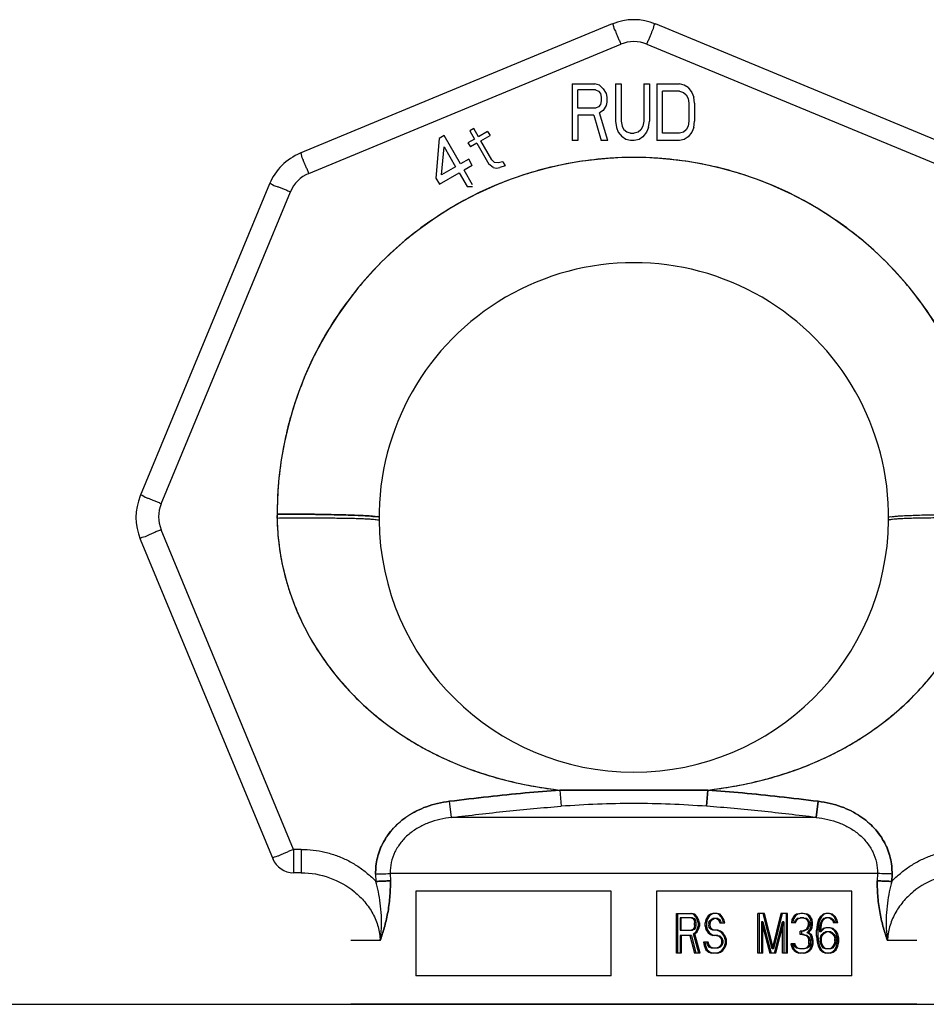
# Model space of a CAD drawing. Header units: millimetres. Extents: x 0 to 297, y 0 to 210.
# Tile 311 of 455: x 166.05 to 167.17, y 161.41 to 162.63. Entities that reach past the tile are written whole.
import ezdxf

# ---------------------------------------------------------------- set-up
doc = ezdxf.new("R2010")
doc.units = ezdxf.units.MM
doc.header["$LTSCALE"] = 16.335
doc.layers.get('0').update_dxf_attribs({"linetype": 'CONTINUOUS'})
doc.layers.add('001-M31079-X02', color=7, linetype='CONTINUOUS')

msp = doc.modelspace()

# ---------------------------------------------------------------- linework, layer by layer
at = {"color": 7, "linetype": 'Continuous'}
msp.add_line((165.0198, 161.4105), (167.9108, 161.4105), dxfattribs=at)
at = {"layer": '001-M31079-X02', "color": 9, "linetype": 'Continuous'}
for p, q in [((166.7843, 162.6227), (166.3986, 162.4629)), ((167.2236, 162.4629), (166.8379, 162.6227)), ((166.4093, 162.4379), (166.795, 162.5977)), ((166.8272, 162.5977), (167.2129, 162.4379)), ((166.3607, 162.425), (166.2009, 162.0393)), ((166.2268, 162.0295), (166.3866, 162.4152)), ((166.3701, 162.0118), (166.3701, 162.015)), ((166.3905, 161.6021), (166.2268, 161.9973)), ((166.2009, 161.9857), (166.365, 161.5896)), ((166.7197, 161.6754), (166.7211, 161.6553)), ((166.7197, 161.6754), (166.7211, 161.6553)), ((166.9011, 161.6553), (166.9025, 161.6754)), ((166.9025, 161.6754), (166.9011, 161.6553)), ((166.5857, 161.6415), (166.5832, 161.6615)), ((166.5857, 161.6415), (166.5832, 161.6615)), ((167.039, 161.6615), (167.0365, 161.6415)), ((167.0365, 161.6415), (167.039, 161.6615)), ((167.0365, 161.6415), (166.5857, 161.6415)), ((166.4, 161.6021), (166.3905, 161.6021)), ((166.3905, 161.6021), (166.3905, 161.5732)), ((166.4, 161.6021), (166.4, 161.5732)), ((166.3905, 161.5732), (166.3875, 161.5726)), ((166.4, 161.5732), (166.3905, 161.5732)), ((166.4919, 161.5716), (166.4921, 161.5625)), ((167.1123, 161.5723), (166.5099, 161.5723)), ((167.1302, 161.5625), (167.1303, 161.5716)), ((166.4974, 161.4892), (166.4611, 161.4892)), ((167.1611, 161.4892), (167.1248, 161.4892))]:
    msp.add_line(p, q, dxfattribs=at)
at = {"layer": '001-M31079-X02', "color": 7, "linetype": 'Continuous'}
for p, q in [((166.7347, 162.5485), (166.7627, 162.5485)), ((166.7347, 162.5485), (166.7347, 162.4785)), ((166.7685, 162.547), (166.7627, 162.5485)), ((166.7685, 162.547), (166.7732, 162.5426)), ((166.7732, 162.5426), (166.7767, 162.5366)), ((166.7883, 162.5485), (166.7953, 162.5485)), ((166.7883, 162.5485), (166.7883, 162.5024)), ((166.7953, 162.5485), (166.7953, 162.5024)), ((166.8233, 162.5485), (166.8303, 162.5485)), ((166.8233, 162.5485), (166.8233, 162.5024)), ((166.8303, 162.5485), (166.8303, 162.5024)), ((166.8397, 162.5485), (166.8677, 162.5485)), ((166.8397, 162.5485), (166.8397, 162.4785)), ((166.8735, 162.547), (166.8677, 162.5485)), ((166.8782, 162.5441), (166.8735, 162.547)), ((166.8782, 162.5441), (166.8828, 162.5381)), ((166.7767, 162.5366), (166.7778, 162.5322)), ((166.7778, 162.5322), (166.7778, 162.5262)), ((166.8828, 162.5381), (166.8852, 162.5322)), ((166.8863, 162.5247), (166.8852, 162.5322)), ((166.7732, 162.5158), (166.7685, 162.5128)), ((166.7767, 162.5217), (166.7732, 162.5158)), ((166.7778, 162.5262), (166.7767, 162.5217)), ((166.8863, 162.5247), (166.8863, 162.5024)), ((166.7615, 162.5098), (166.7417, 162.5098)), ((166.7417, 162.5098), (166.7417, 162.4785)), ((166.7615, 162.5098), (166.7708, 162.4785)), ((166.779, 162.4785), (166.7685, 162.5128)), ((166.6132, 162.4936), (166.6082, 162.4907)), ((166.6192, 162.4833), (166.6132, 162.4936)), ((166.7883, 162.5024), (166.7895, 162.4949)), ((166.7895, 162.4949), (166.7918, 162.489)), ((166.7953, 162.5024), (166.7965, 162.4964)), ((166.7965, 162.4964), (166.7988, 162.4919)), ((166.8023, 162.489), (166.7988, 162.4919)), ((166.8198, 162.4919), (166.8163, 162.489)), ((166.8222, 162.4964), (166.8198, 162.4919)), ((166.8233, 162.5024), (166.8222, 162.4964)), ((166.8292, 162.4949), (166.8268, 162.489)), ((166.8292, 162.4949), (166.8303, 162.5024)), ((166.8852, 162.4949), (166.8828, 162.489)), ((166.8852, 162.4949), (166.8863, 162.5024)), ((166.5706, 162.4811), (166.5665, 162.4322)), ((166.5767, 162.4846), (166.5706, 162.4811)), ((166.5968, 162.4497), (166.5767, 162.4846)), ((166.6141, 162.4804), (166.606, 162.4757)), ((166.6082, 162.4907), (166.6141, 162.4804)), ((166.6303, 162.4897), (166.6192, 162.4833)), ((166.6221, 162.4781), (166.6333, 162.4846)), ((166.6303, 162.4897), (166.6333, 162.4846)), ((166.7918, 162.489), (166.7965, 162.483)), ((166.8012, 162.48), (166.7965, 162.483)), ((166.807, 162.4785), (166.8012, 162.48)), ((166.807, 162.4875), (166.8023, 162.489)), ((166.807, 162.4875), (166.8117, 162.4875)), ((166.8163, 162.489), (166.8117, 162.4875)), ((166.8175, 162.48), (166.8117, 162.4785)), ((166.8222, 162.483), (166.8175, 162.48)), ((166.8268, 162.489), (166.8222, 162.483)), ((166.8735, 162.48), (166.8677, 162.4785)), ((166.8782, 162.483), (166.8735, 162.48)), ((166.8828, 162.489), (166.8782, 162.483)), ((166.5735, 162.4363), (166.5766, 162.4707)), ((166.5766, 162.4707), (166.5907, 162.4462)), ((166.606, 162.4757), (166.609, 162.4706)), ((166.6171, 162.4752), (166.609, 162.4706)), ((166.6171, 162.4752), (166.632, 162.4494)), ((166.6355, 162.4549), (166.6221, 162.4781)), ((166.7417, 162.4785), (166.7347, 162.4785)), ((166.779, 162.4785), (166.7708, 162.4785)), ((166.8117, 162.4785), (166.807, 162.4785)), ((166.8677, 162.4785), (166.8397, 162.4785)), ((166.6069, 162.4556), (166.5968, 162.4497)), ((166.6114, 162.4478), (166.6069, 162.4556)), ((166.6355, 162.4549), (166.6388, 162.4516)), ((166.5907, 162.4462), (166.5735, 162.4363)), ((166.6114, 162.4478), (166.6012, 162.442)), ((166.637, 162.4454), (166.632, 162.4494)), ((166.637, 162.4454), (166.6415, 162.4446)), ((166.6433, 162.4508), (166.6388, 162.4516)), ((166.6415, 162.4446), (166.6453, 162.4451)), ((166.6491, 162.4524), (166.6433, 162.4508)), ((166.6521, 162.4473), (166.6453, 162.4451)), ((166.6491, 162.4524), (166.6521, 162.4473)), ((166.5665, 162.4322), (166.5709, 162.4245)), ((166.5709, 162.4245), (166.5952, 162.4385)), ((166.5952, 162.4385), (166.6049, 162.4216)), ((166.6117, 162.4239), (166.6012, 162.442)), ((166.6049, 162.4216), (166.6117, 162.4216)), ((166.3701, 162.0166), (166.3701, 162.0118)), ((166.3701, 162.0166), (166.3701, 162.0134)), ((166.4919, 161.5716), (166.4921, 161.5625)), ((167.1303, 161.5716), (167.1302, 161.5625))]:
    msp.add_line(p, q, dxfattribs=at)
at = {"layer": '001-M31079-X02', "color": 6, "linetype": 'Continuous'}
for p, q in [((166.7638, 162.5411), (166.7417, 162.5411)), ((166.7417, 162.5188), (166.7417, 162.5411)), ((166.7638, 162.5411), (166.7673, 162.5396)), ((166.7673, 162.5396), (166.7697, 162.5366)), ((166.7697, 162.5366), (166.7708, 162.5322)), ((166.7708, 162.5277), (166.7697, 162.5232)), ((166.7708, 162.5322), (166.7708, 162.5277)), ((166.8677, 162.5396), (166.8467, 162.5396)), ((166.8467, 162.4875), (166.8467, 162.5396)), ((166.8677, 162.5396), (166.8723, 162.5381)), ((166.8723, 162.5381), (166.8758, 162.5351)), ((166.8758, 162.5351), (166.8782, 162.5307)), ((166.8782, 162.5307), (166.8793, 162.5247)), ((166.7638, 162.5188), (166.7417, 162.5188)), ((166.7673, 162.5202), (166.7638, 162.5188)), ((166.7697, 162.5232), (166.7673, 162.5202)), ((166.8793, 162.5247), (166.8793, 162.5024)), ((166.8758, 162.4919), (166.8723, 162.489)), ((166.8782, 162.4964), (166.8758, 162.4919)), ((166.8793, 162.5024), (166.8782, 162.4964)), ((166.8677, 162.4875), (166.8467, 162.4875)), ((166.8723, 162.489), (166.8677, 162.4875)), ((166.5099, 161.5723), (166.5101, 161.5632)), ((167.1123, 161.5723), (167.1121, 161.5632)), ((166.7831, 161.5505), (166.5414, 161.5505)), ((166.5414, 161.5505), (166.5414, 161.4455)), ((166.7831, 161.4455), (166.7831, 161.5505)), ((167.0808, 161.5505), (166.8391, 161.5505)), ((166.8391, 161.5505), (166.8391, 161.4455)), ((167.0808, 161.4455), (167.0808, 161.5505)), ((166.8639, 161.5228), (166.8829, 161.5228)), ((166.8639, 161.4738), (166.8639, 161.5228)), ((166.8655, 161.4738), (166.8655, 161.5228)), ((166.8836, 161.5176), (166.8682, 161.5176)), ((166.8682, 161.5176), (166.8682, 161.502)), ((166.8698, 161.502), (166.8698, 161.5176)), ((166.8849, 161.5218), (166.8813, 161.5228)), ((166.882, 161.5176), (166.8842, 161.5166)), ((166.8865, 161.5218), (166.8829, 161.5228)), ((166.8836, 161.5176), (166.8858, 161.5166)), ((166.8865, 161.5218), (166.8849, 161.5218)), ((166.8878, 161.5187), (166.8849, 161.5218)), ((166.8894, 161.5187), (166.8865, 161.5218)), ((166.8894, 161.5187), (166.8878, 161.5187)), ((166.89, 161.5145), (166.8878, 161.5187)), ((166.8916, 161.5145), (166.8894, 161.5187)), ((166.903, 161.5197), (166.9001, 161.5155)), ((166.9046, 161.5197), (166.9017, 161.5155)), ((166.9059, 161.5218), (166.903, 161.5197)), ((166.9046, 161.5197), (166.903, 161.5197)), ((166.9075, 161.5218), (166.9046, 161.5197)), ((166.9088, 161.5228), (166.9059, 161.5218)), ((166.9075, 161.5218), (166.9059, 161.5218)), ((166.9104, 161.5228), (166.9075, 161.5218)), ((166.914, 161.5228), (166.9088, 161.5228)), ((166.916, 161.5218), (166.9124, 161.5228)), ((166.9177, 161.5218), (166.914, 161.5228)), ((166.9177, 161.5218), (166.916, 161.5218)), ((166.9189, 161.5187), (166.916, 161.5218)), ((166.9205, 161.5187), (166.9177, 161.5218)), ((166.9205, 161.5187), (166.9189, 161.5187)), ((166.9211, 161.5145), (166.9189, 161.5187)), ((166.9227, 161.5145), (166.9205, 161.5187)), ((166.9727, 161.5228), (166.9646, 161.5228)), ((166.9646, 161.4738), (166.9646, 161.5228)), ((166.9662, 161.5228), (166.9662, 161.4738)), ((166.982, 161.479), (166.9711, 161.5228)), ((166.9836, 161.479), (166.9727, 161.5228)), ((166.9928, 161.5228), (166.982, 161.479)), ((166.9944, 161.5228), (166.9836, 161.479)), ((167.001, 161.5228), (166.9928, 161.5228)), ((166.9993, 161.5228), (166.9993, 161.4738)), ((167.001, 161.4738), (167.001, 161.5228)), ((167.0095, 161.5197), (167.0066, 161.5155)), ((167.0111, 161.5197), (167.0082, 161.5155)), ((167.0124, 161.5218), (167.0095, 161.5197)), ((167.0111, 161.5197), (167.0095, 161.5197)), ((167.014, 161.5218), (167.0111, 161.5197)), ((167.0174, 161.5228), (167.0124, 161.5218)), ((167.014, 161.5218), (167.0124, 161.5218)), ((167.0131, 161.5166), (167.0167, 161.5176)), ((167.0191, 161.5228), (167.014, 161.5218)), ((167.0147, 161.5166), (167.0183, 161.5176)), ((167.0212, 161.5176), (167.0167, 161.5176)), ((167.0205, 161.5228), (167.0174, 161.5228)), ((167.024, 161.5218), (167.0189, 161.5228)), ((167.0196, 161.5176), (167.0232, 161.5166)), ((167.0256, 161.5218), (167.0205, 161.5228)), ((167.0212, 161.5176), (167.0249, 161.5166)), ((167.0256, 161.5218), (167.024, 161.5218)), ((167.0269, 161.5197), (167.024, 161.5218)), ((167.0285, 161.5197), (167.0256, 161.5218)), ((167.0285, 161.5197), (167.0269, 161.5197)), ((167.0298, 161.5155), (167.0269, 161.5197)), ((167.0314, 161.5155), (167.0285, 161.5197)), ((167.0414, 161.5187), (167.0392, 161.5145)), ((167.043, 161.5187), (167.0408, 161.5145)), ((167.045, 161.5218), (167.0414, 161.5187)), ((167.043, 161.5187), (167.0414, 161.5187)), ((167.0466, 161.5218), (167.043, 161.5187)), ((167.0486, 161.5228), (167.045, 161.5218)), ((167.0466, 161.5218), (167.045, 161.5218)), ((167.0457, 161.5166), (167.0479, 161.5176)), ((167.0502, 161.5228), (167.0466, 161.5218)), ((167.0473, 161.5166), (167.0495, 161.5176)), ((167.0538, 161.5176), (167.0479, 161.5176)), ((167.0531, 161.5228), (167.0486, 161.5228)), ((167.0551, 161.5218), (167.0515, 161.5228)), ((167.0522, 161.5176), (167.0544, 161.5166)), ((167.0567, 161.5218), (167.0531, 161.5228)), ((167.0538, 161.5176), (167.056, 161.5166)), ((167.0567, 161.5218), (167.0551, 161.5218)), ((167.0587, 161.5187), (167.0551, 161.5218)), ((167.0604, 161.5187), (167.0567, 161.5218)), ((167.0604, 161.5187), (167.0587, 161.5187)), ((167.0609, 161.5145), (167.0587, 161.5187)), ((167.0625, 161.5145), (167.0604, 161.5187)), ((166.8858, 161.5166), (166.8842, 161.5166)), ((166.8842, 161.5166), (166.8856, 161.5145)), ((166.8856, 161.5051), (166.8842, 161.503)), ((166.8872, 161.5145), (166.8856, 161.5145)), ((166.8856, 161.5145), (166.8863, 161.5114)), ((166.8863, 161.5082), (166.8856, 161.5051)), ((166.8872, 161.5051), (166.8856, 161.5051)), ((166.8858, 161.5166), (166.8872, 161.5145)), ((166.8872, 161.5051), (166.8858, 161.503)), ((166.8879, 161.5114), (166.8863, 161.5114)), ((166.8863, 161.5082), (166.8863, 161.5114)), ((166.8879, 161.5082), (166.8863, 161.5082)), ((166.8872, 161.5145), (166.8879, 161.5114)), ((166.8879, 161.5082), (166.8872, 161.5051)), ((166.8879, 161.5114), (166.8879, 161.5082)), ((166.8916, 161.5145), (166.89, 161.5145)), ((166.8907, 161.5114), (166.89, 161.5145)), ((166.89, 161.5041), (166.8907, 161.5072)), ((166.8923, 161.5114), (166.8907, 161.5114)), ((166.8907, 161.5114), (166.8907, 161.5072)), ((166.8923, 161.5072), (166.8907, 161.5072)), ((166.8923, 161.5114), (166.8916, 161.5145)), ((166.8916, 161.5041), (166.8923, 161.5072)), ((166.8923, 161.5114), (166.8923, 161.5072)), ((166.9001, 161.5155), (166.8994, 161.5114)), ((166.901, 161.5114), (166.8994, 161.5114)), ((166.8994, 161.5072), (166.8994, 161.5114)), ((166.901, 161.5072), (166.8994, 161.5072)), ((166.8994, 161.5072), (166.9001, 161.503)), ((166.9017, 161.5155), (166.9001, 161.5155)), ((166.9017, 161.5155), (166.901, 161.5114)), ((166.901, 161.5114), (166.901, 161.5072)), ((166.901, 161.5072), (166.9017, 161.503)), ((166.9037, 161.5103), (166.9044, 161.5134)), ((166.9053, 161.5103), (166.9037, 161.5103)), ((166.9037, 161.5103), (166.9037, 161.5082)), ((166.9053, 161.5082), (166.9037, 161.5082)), ((166.9044, 161.5051), (166.9037, 161.5082)), ((166.9044, 161.5134), (166.9066, 161.5155)), ((166.9061, 161.5134), (166.9044, 161.5134)), ((166.9061, 161.5051), (166.9044, 161.5051)), ((166.9066, 161.503), (166.9044, 161.5051)), ((166.9053, 161.5103), (166.9061, 161.5134)), ((166.9053, 161.5082), (166.9053, 161.5103)), ((166.9061, 161.5051), (166.9053, 161.5082)), ((166.9061, 161.5134), (166.9082, 161.5155)), ((166.9082, 161.503), (166.9061, 161.5051)), ((166.9066, 161.5155), (166.9088, 161.5166)), ((166.9082, 161.5155), (166.9066, 161.5155)), ((166.9082, 161.5155), (166.9104, 161.5166)), ((166.9148, 161.5166), (166.9088, 161.5166)), ((166.9131, 161.5166), (166.9153, 161.5155)), ((166.9148, 161.5166), (166.9169, 161.5155)), ((166.9169, 161.5155), (166.9153, 161.5155)), ((166.9153, 161.5155), (166.9168, 161.5134)), ((166.9184, 161.5134), (166.9168, 161.5134)), ((166.9168, 161.5134), (166.9175, 161.5114)), ((166.9169, 161.5155), (166.9184, 161.5134)), ((166.9175, 161.5114), (166.9234, 161.5114)), ((166.9184, 161.5134), (166.9191, 161.5114)), ((166.9227, 161.5145), (166.9211, 161.5145)), ((166.9218, 161.5114), (166.9211, 161.5145)), ((166.9234, 161.5114), (166.9227, 161.5145)), ((166.9705, 161.5124), (166.9689, 161.5124)), ((166.9689, 161.5124), (166.9689, 161.4738)), ((166.9689, 161.5124), (166.9791, 161.4738)), ((166.9705, 161.4738), (166.9705, 161.5124)), ((166.9705, 161.5124), (166.9807, 161.4738)), ((166.9849, 161.4738), (166.995, 161.5124)), ((166.9865, 161.4738), (166.9966, 161.5124)), ((166.9966, 161.5124), (166.995, 161.5124)), ((166.995, 161.4738), (166.995, 161.5124)), ((166.9966, 161.5124), (166.9966, 161.4738)), ((167.0066, 161.5155), (167.0059, 161.5114)), ((167.0111, 161.5114), (167.0059, 161.5114)), ((167.0082, 161.5155), (167.0066, 161.5155)), ((167.0082, 161.5155), (167.0075, 161.5114)), ((167.0095, 161.5114), (167.0109, 161.5145)), ((167.0109, 161.5145), (167.0131, 161.5166)), ((167.0125, 161.5145), (167.0109, 161.5145)), ((167.0111, 161.5114), (167.0125, 161.5145)), ((167.0125, 161.5145), (167.0147, 161.5166)), ((167.0147, 161.5166), (167.0131, 161.5166)), ((167.0249, 161.5166), (167.0232, 161.5166)), ((167.0232, 161.5166), (167.0254, 161.5145)), ((167.0254, 161.5051), (167.024, 161.503)), ((167.0249, 161.5166), (167.027, 161.5145)), ((167.027, 161.5145), (167.0254, 161.5145)), ((167.0254, 161.5145), (167.0269, 161.5114)), ((167.0269, 161.5093), (167.0254, 161.5051)), ((167.027, 161.5051), (167.0254, 161.5051)), ((167.027, 161.5051), (167.0256, 161.503)), ((167.0285, 161.5114), (167.0269, 161.5114)), ((167.0269, 161.5093), (167.0269, 161.5114)), ((167.0285, 161.5093), (167.0269, 161.5093)), ((167.027, 161.5145), (167.0285, 161.5114)), ((167.0285, 161.5093), (167.027, 161.5051)), ((167.0283, 161.502), (167.0298, 161.5051)), ((167.0285, 161.5114), (167.0285, 161.5093)), ((167.0314, 161.5155), (167.0298, 161.5155)), ((167.0305, 161.5114), (167.0298, 161.5155)), ((167.0298, 161.5051), (167.0305, 161.5093)), ((167.0314, 161.5051), (167.0298, 161.5051)), ((167.0299, 161.502), (167.0314, 161.5051)), ((167.0321, 161.5114), (167.0305, 161.5114)), ((167.0305, 161.5114), (167.0305, 161.5093)), ((167.0321, 161.5093), (167.0305, 161.5093)), ((167.0321, 161.5114), (167.0314, 161.5155)), ((167.0314, 161.5051), (167.0321, 161.5093)), ((167.0321, 161.5093), (167.0321, 161.5114)), ((167.0377, 161.5093), (167.037, 161.502)), ((167.0392, 161.5145), (167.0377, 161.5093)), ((167.0393, 161.5093), (167.0377, 161.5093)), ((167.0393, 161.5093), (167.0386, 161.502)), ((167.0408, 161.5145), (167.0392, 161.5145)), ((167.0408, 161.5145), (167.0393, 161.5093)), ((167.0406, 161.502), (167.0414, 161.5082)), ((167.0414, 161.5082), (167.0421, 161.5114)), ((167.043, 161.5082), (167.0414, 161.5082)), ((167.0421, 161.5114), (167.0435, 161.5145)), ((167.0437, 161.5114), (167.0421, 161.5114)), ((167.0422, 161.502), (167.043, 161.5082)), ((167.043, 161.5082), (167.0437, 161.5114)), ((167.0435, 161.5145), (167.0457, 161.5166)), ((167.0451, 161.5145), (167.0435, 161.5145)), ((167.0437, 161.5114), (167.0451, 161.5145)), ((167.0486, 161.5051), (167.045, 161.5041)), ((167.0451, 161.5145), (167.0473, 161.5166)), ((167.0473, 161.5166), (167.0457, 161.5166)), ((167.0502, 161.5051), (167.0466, 161.5041)), ((167.0538, 161.5051), (167.0486, 161.5051)), ((167.0558, 161.5041), (167.0522, 161.5051)), ((167.0575, 161.5041), (167.0538, 161.5051)), ((167.056, 161.5166), (167.0544, 161.5166)), ((167.0544, 161.5166), (167.0566, 161.5145)), ((167.056, 161.5166), (167.0582, 161.5145)), ((167.0582, 161.5145), (167.0566, 161.5145)), ((167.0566, 161.5145), (167.058, 161.5114)), ((167.0633, 161.5114), (167.058, 161.5114)), ((167.0582, 161.5145), (167.0596, 161.5114)), ((167.0625, 161.5145), (167.0609, 161.5145)), ((167.0616, 161.5114), (167.0609, 161.5145)), ((167.0633, 161.5114), (167.0625, 161.5145)), ((166.8682, 161.502), (166.8836, 161.502)), ((166.8822, 161.4957), (166.8682, 161.4957)), ((166.8682, 161.4957), (166.8682, 161.4738)), ((166.8698, 161.4957), (166.8698, 161.4738)), ((166.8805, 161.4957), (166.8863, 161.4738)), ((166.8842, 161.503), (166.882, 161.502)), ((166.8822, 161.4957), (166.8879, 161.4738)), ((166.8858, 161.503), (166.8836, 161.502)), ((166.8858, 161.503), (166.8842, 161.503)), ((166.8849, 161.4978), (166.8878, 161.4999)), ((166.8865, 161.4978), (166.8849, 161.4978)), ((166.8914, 161.4738), (166.8849, 161.4978)), ((166.8865, 161.4978), (166.8894, 161.4999)), ((166.893, 161.4738), (166.8865, 161.4978)), ((166.8878, 161.4999), (166.89, 161.5041)), ((166.8894, 161.4999), (166.8878, 161.4999)), ((166.8894, 161.4999), (166.8916, 161.5041)), ((166.8916, 161.5041), (166.89, 161.5041)), ((166.9017, 161.503), (166.9001, 161.503)), ((166.9001, 161.503), (166.903, 161.4988)), ((166.9017, 161.503), (166.9046, 161.4988)), ((166.9046, 161.4988), (166.903, 161.4988)), ((166.903, 161.4988), (166.9059, 161.4968)), ((166.9046, 161.4988), (166.9075, 161.4968)), ((166.9075, 161.4968), (166.9059, 161.4968)), ((166.9059, 161.4968), (166.9088, 161.4957)), ((166.9082, 161.503), (166.9066, 161.503)), ((166.9088, 161.502), (166.9066, 161.503)), ((166.9075, 161.4968), (166.9104, 161.4957)), ((166.9104, 161.502), (166.9082, 161.503)), ((166.9148, 161.502), (166.9088, 161.502)), ((166.9148, 161.4957), (166.9088, 161.4957)), ((166.9168, 161.5009), (166.9131, 161.502)), ((166.9131, 161.4957), (166.916, 161.4947)), ((166.9184, 161.5009), (166.9148, 161.502)), ((166.9148, 161.4957), (166.9177, 161.4947)), ((166.9177, 161.4947), (166.916, 161.4947)), ((166.916, 161.4947), (166.9182, 161.4926)), ((166.9184, 161.5009), (166.9168, 161.5009)), ((166.9197, 161.4988), (166.9168, 161.5009)), ((166.9177, 161.4947), (166.9198, 161.4926)), ((166.9213, 161.4988), (166.9184, 161.5009)), ((166.9213, 161.4988), (166.9197, 161.4988)), ((166.9226, 161.4947), (166.9197, 161.4988)), ((166.9242, 161.4947), (166.9213, 161.4988)), ((166.9242, 161.4947), (166.9226, 161.4947)), ((166.924, 161.4905), (166.9226, 161.4947)), ((166.9256, 161.4905), (166.9242, 161.4947)), ((167.0212, 161.5009), (167.0167, 161.5009)), ((167.0167, 161.4968), (167.0167, 161.5009)), ((167.0212, 161.4968), (167.0167, 161.4968)), ((167.0183, 161.5009), (167.0183, 161.4968)), ((167.024, 161.503), (167.0196, 161.5009)), ((167.0196, 161.4968), (167.024, 161.4957)), ((167.0256, 161.503), (167.0212, 161.5009)), ((167.0212, 161.4968), (167.0256, 161.4957)), ((167.0256, 161.503), (167.024, 161.503)), ((167.0256, 161.4957), (167.024, 161.4957)), ((167.024, 161.4957), (167.0261, 161.4936)), ((167.0254, 161.4988), (167.0283, 161.502)), ((167.027, 161.4988), (167.0254, 161.4988)), ((167.029, 161.4968), (167.0254, 161.4988)), ((167.0256, 161.4957), (167.0278, 161.4936)), ((167.0278, 161.4936), (167.0261, 161.4936)), ((167.0261, 161.4936), (167.0276, 161.4895)), ((167.027, 161.4988), (167.0299, 161.502)), ((167.0307, 161.4968), (167.027, 161.4988)), ((167.0278, 161.4936), (167.0292, 161.4895)), ((167.0299, 161.502), (167.0283, 161.502)), ((167.0307, 161.4968), (167.029, 161.4968)), ((167.0305, 161.4936), (167.029, 161.4968)), ((167.0321, 161.4936), (167.0305, 161.4936)), ((167.0312, 161.4895), (167.0305, 161.4936)), ((167.0321, 161.4936), (167.0307, 161.4968)), ((167.0328, 161.4895), (167.0321, 161.4936)), ((167.0386, 161.502), (167.037, 161.502)), ((167.037, 161.4947), (167.037, 161.502)), ((167.0386, 161.4947), (167.037, 161.4947)), ((167.037, 161.4947), (167.0377, 161.4874)), ((167.0386, 161.502), (167.0386, 161.4947)), ((167.0386, 161.4947), (167.0393, 161.4874)), ((167.045, 161.5041), (167.0406, 161.4999)), ((167.0422, 161.502), (167.0406, 161.502)), ((167.0406, 161.502), (167.0406, 161.4999)), ((167.0422, 161.4999), (167.0406, 161.4999)), ((167.0414, 161.4916), (167.0421, 161.4947)), ((167.0421, 161.4947), (167.0435, 161.4968)), ((167.0437, 161.4947), (167.0421, 161.4947)), ((167.0466, 161.5041), (167.0422, 161.4999)), ((167.0422, 161.4999), (167.0422, 161.502)), ((167.043, 161.4916), (167.0437, 161.4947)), ((167.0435, 161.4968), (167.0457, 161.4988)), ((167.0451, 161.4968), (167.0435, 161.4968)), ((167.0437, 161.4947), (167.0451, 161.4968)), ((167.0466, 161.5041), (167.045, 161.5041)), ((167.0451, 161.4968), (167.0473, 161.4988)), ((167.0457, 161.4988), (167.0479, 161.4999)), ((167.0473, 161.4988), (167.0457, 161.4988)), ((167.0473, 161.4988), (167.0495, 161.4999)), ((167.0546, 161.4999), (167.0479, 161.4999)), ((167.0529, 161.4999), (167.0551, 161.4988)), ((167.0546, 161.4999), (167.0567, 161.4988)), ((167.0567, 161.4988), (167.0551, 161.4988)), ((167.0551, 161.4988), (167.0573, 161.4968)), ((167.0575, 161.5041), (167.0558, 161.5041)), ((167.0595, 161.5009), (167.0558, 161.5041)), ((167.0567, 161.4988), (167.0589, 161.4968)), ((167.0589, 161.4968), (167.0573, 161.4968)), ((167.0573, 161.4968), (167.0587, 161.4947)), ((167.0611, 161.5009), (167.0575, 161.5041)), ((167.0604, 161.4947), (167.0587, 161.4947)), ((167.0587, 161.4947), (167.0595, 161.4916)), ((167.0589, 161.4968), (167.0604, 161.4947)), ((167.0595, 161.5009), (167.0611, 161.5009)), ((167.0616, 161.4978), (167.0595, 161.5009)), ((167.0604, 161.4947), (167.0611, 161.4916)), ((167.0633, 161.4978), (167.0611, 161.5009)), ((167.0633, 161.4978), (167.0616, 161.4978)), ((167.0631, 161.4926), (167.0616, 161.4978)), ((167.0647, 161.4926), (167.0633, 161.4978)), ((166.9032, 161.4874), (166.8972, 161.4874)), ((166.8972, 161.4874), (166.8979, 161.4832)), ((166.8995, 161.4832), (166.8979, 161.4832)), ((166.8979, 161.4832), (166.9001, 161.478)), ((166.8988, 161.4874), (166.8995, 161.4832)), ((166.8995, 161.4832), (166.9017, 161.478)), ((166.9023, 161.4843), (166.9015, 161.4874)), ((166.9039, 161.4843), (166.9023, 161.4843)), ((166.9044, 161.4811), (166.9023, 161.4843)), ((166.9039, 161.4843), (166.9032, 161.4874)), ((166.9061, 161.4811), (166.9039, 161.4843)), ((166.9061, 161.4811), (166.9044, 161.4811)), ((166.9073, 161.4801), (166.9044, 161.4811)), ((166.909, 161.4801), (166.9061, 161.4811)), ((166.916, 161.4811), (166.9131, 161.4801)), ((166.9177, 161.4811), (166.9148, 161.4801)), ((166.9182, 161.4832), (166.916, 161.4811)), ((166.9177, 161.4811), (166.916, 161.4811)), ((166.9198, 161.4832), (166.9177, 161.4811)), ((166.9198, 161.4926), (166.9182, 161.4926)), ((166.9182, 161.4926), (166.9197, 161.4895)), ((166.9197, 161.4863), (166.9182, 161.4832)), ((166.9198, 161.4832), (166.9182, 161.4832)), ((166.9213, 161.4895), (166.9197, 161.4895)), ((166.9197, 161.4863), (166.9197, 161.4895)), ((166.9213, 161.4863), (166.9197, 161.4863)), ((166.9197, 161.477), (166.9226, 161.4811)), ((166.9198, 161.4926), (166.9213, 161.4895)), ((166.9213, 161.4863), (166.9198, 161.4832)), ((166.9213, 161.4895), (166.9213, 161.4863)), ((166.9213, 161.477), (166.9242, 161.4811)), ((166.9226, 161.4811), (166.924, 161.4853)), ((166.9242, 161.4811), (166.9226, 161.4811)), ((166.9256, 161.4905), (166.924, 161.4905)), ((166.924, 161.4905), (166.924, 161.4853)), ((166.9256, 161.4853), (166.924, 161.4853)), ((166.9242, 161.4811), (166.9256, 161.4853)), ((166.9256, 161.4853), (166.9256, 161.4905)), ((167.0104, 161.4853), (167.0051, 161.4853)), ((167.0051, 161.4853), (167.0059, 161.4822)), ((167.0075, 161.4822), (167.0059, 161.4822)), ((167.0059, 161.4822), (167.0073, 161.479)), ((167.0068, 161.4853), (167.0075, 161.4822)), ((167.0075, 161.4822), (167.0089, 161.479)), ((167.0095, 161.4832), (167.0088, 161.4853)), ((167.0111, 161.4832), (167.0095, 161.4832)), ((167.0109, 161.4811), (167.0095, 161.4832)), ((167.0111, 161.4832), (167.0104, 161.4853)), ((167.0125, 161.4811), (167.0109, 161.4811)), ((167.0124, 161.4801), (167.0109, 161.4811)), ((167.0125, 161.4811), (167.0111, 161.4832)), ((167.014, 161.4801), (167.0125, 161.4811)), ((167.0254, 161.4811), (167.024, 161.4801)), ((167.0269, 161.4832), (167.0254, 161.4811)), ((167.027, 161.4811), (167.0254, 161.4811)), ((167.027, 161.4811), (167.0256, 161.4801)), ((167.0276, 161.4853), (167.0269, 161.4832)), ((167.0285, 161.4832), (167.0269, 161.4832)), ((167.0285, 161.4832), (167.027, 161.4811)), ((167.0292, 161.4895), (167.0276, 161.4895)), ((167.0276, 161.4853), (167.0276, 161.4895)), ((167.0292, 161.4853), (167.0276, 161.4853)), ((167.0292, 161.4853), (167.0285, 161.4832)), ((167.029, 161.479), (167.0305, 161.4822)), ((167.0292, 161.4895), (167.0292, 161.4853)), ((167.0305, 161.4822), (167.0312, 161.4853)), ((167.0305, 161.4822), (167.0321, 161.4822)), ((167.0307, 161.479), (167.0321, 161.4822)), ((167.0328, 161.4895), (167.0312, 161.4895)), ((167.0312, 161.4895), (167.0312, 161.4853)), ((167.0328, 161.4853), (167.0312, 161.4853)), ((167.0321, 161.4822), (167.0328, 161.4853)), ((167.0328, 161.4853), (167.0328, 161.4895)), ((167.0393, 161.4874), (167.0377, 161.4874)), ((167.0377, 161.4874), (167.0392, 161.4822)), ((167.0408, 161.4822), (167.0392, 161.4822)), ((167.0392, 161.4822), (167.0414, 161.478)), ((167.0393, 161.4874), (167.0408, 161.4822)), ((167.0408, 161.4822), (167.043, 161.478)), ((167.043, 161.4916), (167.0414, 161.4916)), ((167.0414, 161.4916), (167.0414, 161.4884)), ((167.043, 161.4884), (167.0414, 161.4884)), ((167.0421, 161.4853), (167.0414, 161.4884)), ((167.0437, 161.4853), (167.0421, 161.4853)), ((167.0435, 161.4822), (167.0421, 161.4853)), ((167.043, 161.4884), (167.043, 161.4916)), ((167.0437, 161.4853), (167.043, 161.4884)), ((167.0451, 161.4822), (167.0435, 161.4822)), ((167.0457, 161.4801), (167.0435, 161.4822)), ((167.0451, 161.4822), (167.0437, 161.4853)), ((167.0473, 161.4801), (167.0451, 161.4822)), ((167.0573, 161.4822), (167.0551, 161.4801)), ((167.0589, 161.4822), (167.0567, 161.4801)), ((167.0587, 161.4853), (167.0573, 161.4822)), ((167.0589, 161.4822), (167.0573, 161.4822)), ((167.0595, 161.4884), (167.0587, 161.4853)), ((167.0604, 161.4853), (167.0587, 161.4853)), ((167.0604, 161.4853), (167.0589, 161.4822)), ((167.0595, 161.4916), (167.0611, 161.4916)), ((167.0595, 161.4884), (167.0595, 161.4916)), ((167.0611, 161.4884), (167.0595, 161.4884)), ((167.0595, 161.478), (167.0616, 161.4822)), ((167.0611, 161.4884), (167.0604, 161.4853)), ((167.0611, 161.4916), (167.0611, 161.4884)), ((167.0611, 161.478), (167.0633, 161.4822)), ((167.0616, 161.4822), (167.0631, 161.4874)), ((167.0633, 161.4822), (167.0616, 161.4822)), ((167.0647, 161.4926), (167.0631, 161.4926)), ((167.0631, 161.4926), (167.0631, 161.4874)), ((167.0647, 161.4874), (167.0631, 161.4874)), ((167.0633, 161.4822), (167.0647, 161.4874)), ((167.0647, 161.4874), (167.0647, 161.4926)), ((166.8698, 161.4738), (166.8639, 161.4738)), ((166.893, 161.4738), (166.8863, 161.4738)), ((166.9017, 161.478), (166.9001, 161.478)), ((166.9001, 161.478), (166.9037, 161.4749)), ((166.9017, 161.478), (166.9053, 161.4749)), ((166.9053, 161.4749), (166.9037, 161.4749)), ((166.9037, 161.4749), (166.9073, 161.4738)), ((166.9053, 161.4749), (166.909, 161.4738)), ((166.9148, 161.4801), (166.9073, 161.4801)), ((166.9148, 161.4738), (166.9073, 161.4738)), ((166.9131, 161.4738), (166.9168, 161.4749)), ((166.9148, 161.4738), (166.9184, 161.4749)), ((166.9168, 161.4749), (166.9197, 161.477)), ((166.9184, 161.4749), (166.9168, 161.4749)), ((166.9184, 161.4749), (166.9213, 161.477)), ((166.9213, 161.477), (166.9197, 161.477)), ((166.9705, 161.4738), (166.9646, 161.4738)), ((166.9865, 161.4738), (166.9791, 161.4738)), ((166.9836, 161.479), (166.982, 161.479)), ((167.001, 161.4738), (166.995, 161.4738)), ((167.0089, 161.479), (167.0073, 161.479)), ((167.0073, 161.479), (167.0095, 161.477)), ((167.0089, 161.479), (167.0111, 161.477)), ((167.0111, 161.477), (167.0095, 161.477)), ((167.0095, 161.477), (167.0124, 161.4749)), ((167.0111, 161.477), (167.014, 161.4749)), ((167.014, 161.4801), (167.0124, 161.4801)), ((167.016, 161.479), (167.0124, 161.4801)), ((167.014, 161.4749), (167.0124, 161.4749)), ((167.0124, 161.4749), (167.0153, 161.4738)), ((167.0176, 161.479), (167.014, 161.4801)), ((167.014, 161.4749), (167.0169, 161.4738)), ((167.0227, 161.4738), (167.0153, 161.4738)), ((167.022, 161.479), (167.016, 161.479)), ((167.024, 161.4801), (167.0203, 161.479)), ((167.0211, 161.4738), (167.024, 161.4749)), ((167.0256, 161.4801), (167.022, 161.479)), ((167.0227, 161.4738), (167.0256, 161.4749)), ((167.0256, 161.4801), (167.024, 161.4801)), ((167.024, 161.4749), (167.0269, 161.477)), ((167.0256, 161.4749), (167.024, 161.4749)), ((167.0256, 161.4749), (167.0285, 161.477)), ((167.0269, 161.477), (167.029, 161.479)), ((167.0285, 161.477), (167.0269, 161.477)), ((167.0285, 161.477), (167.0307, 161.479)), ((167.0307, 161.479), (167.029, 161.479)), ((167.043, 161.478), (167.0414, 161.478)), ((167.0414, 161.478), (167.045, 161.4749)), ((167.043, 161.478), (167.0466, 161.4749)), ((167.0466, 161.4749), (167.045, 161.4749)), ((167.045, 161.4749), (167.0486, 161.4738)), ((167.0473, 161.4801), (167.0457, 161.4801)), ((167.0479, 161.479), (167.0457, 161.4801)), ((167.0466, 161.4749), (167.0502, 161.4738)), ((167.0495, 161.479), (167.0473, 161.4801)), ((167.0546, 161.479), (167.0479, 161.479)), ((167.0538, 161.4738), (167.0486, 161.4738)), ((167.0522, 161.4738), (167.0558, 161.4749)), ((167.0551, 161.4801), (167.0529, 161.479)), ((167.0538, 161.4738), (167.0575, 161.4749)), ((167.0567, 161.4801), (167.0546, 161.479)), ((167.0567, 161.4801), (167.0551, 161.4801)), ((167.0558, 161.4749), (167.0595, 161.478)), ((167.0575, 161.4749), (167.0558, 161.4749)), ((167.0575, 161.4749), (167.0611, 161.478)), ((167.0611, 161.478), (167.0595, 161.478)), ((166.7831, 161.4455), (166.5414, 161.4455)), ((167.0808, 161.4455), (166.8391, 161.4455)), ((167.1611, 161.4105), (166.4611, 161.4105))]:
    msp.add_line(p, q, dxfattribs=at)
at = {"layer": '001-M31079-X02', "color": 9, "linetype": 'Continuous'}
for centre, radius, start, end in [((166.8111, 162.558), 0.07, 67.5, 112.5), ((166.8111, 162.5589), 0.042, 67.5027, 112.4973), ((166.4254, 162.3982), 0.07, 112.5, 157.5), ((166.4254, 162.3991), 0.042, 112.5027, 157.4973), ((166.2656, 162.0125), 0.07, 157.5, 202.5), ((166.2656, 162.0134), 0.042, 157.5027, 202.4973), ((166.8111, 162.0125), 0.315, 180.6298, 359.3702), ((166.8111, 200.263), 38.5878, 269.86427, 270.13573), ((166.3905, 161.6012), 0.028, 202.5, 270)]:
    msp.add_arc(centre, radius, start, end, dxfattribs=at)
at = {"layer": '001-M31079-X02', "color": 7, "linetype": 'Continuous'}
msp.add_arc((166.8111, 162.0166), 0.441, 0, 180, dxfattribs=at)
at = {"layer": '001-M31079-X02', "color": 6, "linetype": 'Continuous'}
msp.add_arc((166.8111, 162.0125), 0.315, 359.3702, 180.6298, dxfattribs=at)
at = {"layer": '001-M31079-X02', "color": 9, "linetype": 'Continuous'}
for points, knots in [([(166.7843, 162.6227), (166.7854, 162.6231), (166.7858, 162.6175), (166.7881, 162.6148), (166.7898, 162.6101), (166.7915, 162.6063), (166.7932, 162.6021), (166.7944, 162.5992), (166.795, 162.5977)], [0, 0, 0, 0, 0.133123, 0.355273, 0.497769, 0.655854, 0.824911, 1, 1, 1, 1]), ([(166.8272, 162.5977), (166.8278, 162.5992), (166.829, 162.6021), (166.8307, 162.6063), (166.8324, 162.6101), (166.8338, 162.6139), (166.8359, 162.6172), (166.8359, 162.6235), (166.8379, 162.6227)], [0, 0, 0, 0, 0.175086, 0.344148, 0.502238, 0.644739, 0.767487, 1, 1, 1, 1]), ([(167.2521, 162.0166), (167.2521, 162.0298), (167.2509, 162.0562), (167.2456, 162.0955), (167.2368, 162.1341), (167.2245, 162.1718), (167.2089, 162.2083), (167.1902, 162.2432), (167.1683, 162.2762), (167.1436, 162.3072), (167.1162, 162.3359), (167.0864, 162.3619), (167.0543, 162.3852), (167.0203, 162.4055), (166.9846, 162.4227), (166.9475, 162.4366), (166.9093, 162.4472), (166.8704, 162.4542), (166.8309, 162.4578), (166.7913, 162.4578), (166.7518, 162.4542), (166.7129, 162.4472), (166.6747, 162.4366), (166.6376, 162.4227), (166.6019, 162.4055), (166.5679, 162.3852), (166.5358, 162.3619), (166.506, 162.3359), (166.4786, 162.3072), (166.4539, 162.2762), (166.432, 162.2432), (166.4133, 162.2083), (166.3977, 162.1718), (166.3854, 162.1341), (166.3766, 162.0955), (166.3713, 162.0562), (166.3701, 162.0298), (166.3701, 162.0166)], [0, 0, 0, 0, 0.028575, 0.057156, 0.085737, 0.114317, 0.142895, 0.171472, 0.200048, 0.228622, 0.257194, 0.285764, 0.314333, 0.342901, 0.371466, 0.400031, 0.428594, 0.457157, 0.485719, 0.514281, 0.542844, 0.571406, 0.59997, 0.628534, 0.6571, 0.685667, 0.714236, 0.742807, 0.771379, 0.799953, 0.828529, 0.857106, 0.885684, 0.914264, 0.942844, 0.971426, 1, 1, 1, 1]), ([(166.4093, 162.4379), (166.4087, 162.4394), (166.4075, 162.4423), (166.4057, 162.4465), (166.4041, 162.4504), (166.4026, 162.4541), (166.4006, 162.4574), (166.4005, 162.4637), (166.3986, 162.4629)], [0, 0, 0, 0, 0.175086, 0.344149, 0.502239, 0.64474, 0.767488, 1, 1, 1, 1]), ([(166.3607, 162.425), (166.3612, 162.4262), (166.3656, 162.4227), (166.3692, 162.4223), (166.3739, 162.4203), (166.3779, 162.4188), (166.3822, 162.417), (166.3851, 162.4158), (166.3866, 162.4152)], [0, 0, 0, 0, 0.134296, 0.356997, 0.499551, 0.657432, 0.825926, 1, 1, 1, 1]), ([(166.2268, 162.0295), (166.2253, 162.0301), (166.2224, 162.0313), (166.2181, 162.033), (166.2141, 162.0346), (166.2104, 162.0362), (166.2064, 162.0371), (166.2017, 162.0413), (166.2009, 162.0393)], [0, 0, 0, 0, 0.174091, 0.342609, 0.500513, 0.643088, 0.76608, 1, 1, 1, 1]), ([(166.4961, 162.0125), (166.4961, 162.0137), (166.4917, 162.0132), (166.4879, 162.0141), (166.4816, 162.0144), (166.4742, 162.0149), (166.4651, 162.0152), (166.4547, 162.0156), (166.4429, 162.0159), (166.4299, 162.0161), (166.4158, 162.0164), (166.401, 162.0165), (166.3856, 162.0166), (166.3752, 162.0166), (166.3701, 162.0166)], [0, 0, 0, 0, 0.02982, 0.064811, 0.111629, 0.171497, 0.24316, 0.326315, 0.419777, 0.524502, 0.635428, 0.753215, 0.877723, 1, 1, 1, 1]), ([(166.3701, 162.0166), (166.3751, 162.0166), (166.3852, 162.0166), (166.3999, 162.0165), (166.4141, 162.0164), (166.4275, 162.0162), (166.4402, 162.0159), (166.452, 162.0157), (166.4627, 162.0153), (166.4723, 162.015), (166.4802, 162.0145), (166.4871, 162.0142), (166.4913, 162.0132), (166.4961, 162.0138), (166.4961, 162.0125)], [0, 0, 0, 0, 0.119326, 0.238323, 0.350682, 0.456135, 0.557526, 0.651234, 0.73688, 0.812698, 0.878047, 0.929721, 0.967962, 1, 1, 1, 1]), ([(167.1261, 162.0125), (167.1261, 162.0137), (167.1305, 162.0132), (167.1343, 162.0141), (167.1406, 162.0144), (167.148, 162.0149), (167.1571, 162.0152), (167.1675, 162.0156), (167.1793, 162.0159), (167.1923, 162.0161), (167.2064, 162.0164), (167.2212, 162.0165), (167.2366, 162.0166), (167.247, 162.0166), (167.2521, 162.0166)], [0, 0, 0, 0, 0.02982, 0.064811, 0.11163, 0.171497, 0.243161, 0.326316, 0.419778, 0.524502, 0.635429, 0.753216, 0.877724, 1, 1, 1, 1]), ([(166.3701, 162.0118), (166.3777, 162.0119), (166.3931, 162.012), (166.416, 162.012), (166.438, 162.0119), (166.4552, 162.0117), (166.4674, 162.0114), (166.475, 162.0111), (166.4815, 162.0108), (166.4868, 162.0105), (166.4908, 162.0102), (166.4937, 162.0098), (166.4951, 162.0095), (166.4961, 162.0092), (166.4961, 162.009)], [0, 0, 0, 0, 0.180599, 0.365648, 0.544133, 0.703922, 0.773279, 0.834152, 0.885712, 0.927563, 0.95952, 0.981825, 0.994942, 1, 1, 1, 1]), ([(166.3701, 162.0118), (166.3704, 161.9891), (166.3763, 161.9437), (166.3998, 161.8797), (166.4358, 161.8224), (166.4816, 161.7736), (166.5351, 161.7344), (166.5938, 161.7051), (166.6558, 161.6854), (166.6984, 161.6779), (166.7197, 161.6754)], [0, 0, 0, 0, 0.128514, 0.256351, 0.383132, 0.508688, 0.633005, 0.756182, 0.878418, 1, 1, 1, 1]), ([(166.9025, 161.6754), (166.9238, 161.6779), (166.9664, 161.6854), (167.0284, 161.7051), (167.0871, 161.7344), (167.1406, 161.7736), (167.1865, 161.8224), (167.2224, 161.8797), (167.2459, 161.9437), (167.2518, 161.9891), (167.2521, 162.0118)], [0, 0, 0, 0, 0.121582, 0.243818, 0.366995, 0.491312, 0.616868, 0.743649, 0.871486, 1, 1, 1, 1]), ([(167.2521, 162.0118), (167.2445, 162.0119), (167.2291, 162.012), (167.2062, 162.012), (167.1842, 162.0119), (167.167, 162.0117), (167.1548, 162.0114), (167.1472, 162.0111), (167.1407, 162.0108), (167.1354, 162.0105), (167.1315, 162.0102), (167.1285, 162.0098), (167.1271, 162.0095), (167.1261, 162.0092), (167.1261, 162.009)], [0, 0, 0, 0, 0.180599, 0.365648, 0.544133, 0.703922, 0.773279, 0.834152, 0.885712, 0.927563, 0.95952, 0.981825, 0.994942, 1, 1, 1, 1]), ([(166.2268, 161.9973), (166.2253, 161.9967), (166.2223, 161.9955), (166.2179, 161.9936), (166.2139, 161.9919), (166.2101, 161.9903), (166.2065, 161.9881), (166.2001, 161.9877), (166.2009, 161.9857)], [0, 0, 0, 0, 0.172868, 0.340789, 0.498583, 0.641385, 0.764796, 1, 1, 1, 1]), ([(166.7197, 161.6754), (166.7054, 161.6743), (166.6759, 161.6719), (166.6304, 161.6672), (166.5992, 161.6635), (166.5832, 161.6615)], [0, 0, 0, 0, 0.313983, 0.64732, 1, 1, 1, 1]), ([(166.9025, 161.6754), (166.8817, 161.6754), (166.8416, 161.6752), (166.7806, 161.6752), (166.7405, 161.6754), (166.7197, 161.6754)], [0, 0, 0, 0, 0.341255, 0.65875, 1, 1, 1, 1]), ([(167.039, 161.6615), (167.023, 161.6635), (166.9919, 161.6672), (166.9464, 161.6719), (166.9168, 161.6743), (166.9025, 161.6754)], [0, 0, 0, 0, 0.35268, 0.686017, 1, 1, 1, 1]), ([(166.5832, 161.6615), (166.5782, 161.6609), (166.5686, 161.6592), (166.5549, 161.6552), (166.5426, 161.6499), (166.5317, 161.6436), (166.5221, 161.6364), (166.5138, 161.6285), (166.5068, 161.6199), (166.5012, 161.6108), (166.4968, 161.6013), (166.4938, 161.5915), (166.4921, 161.5816), (166.4918, 161.5749), (166.4919, 161.5716)], [0, 0, 0, 0, 0.107248, 0.208031, 0.302685, 0.392012, 0.476842, 0.557967, 0.636039, 0.71167, 0.785547, 0.858189, 0.929779, 1, 1, 1, 1]), ([(166.5857, 161.6415), (166.6083, 161.6443), (166.6533, 161.6495), (166.6985, 161.6537), (166.7211, 161.6553)], [0, 0, 0, 0, 0.500713, 1, 1, 1, 1]), ([(166.9011, 161.6553), (166.8861, 161.6564), (166.8561, 161.6582), (166.8111, 161.6591), (166.7661, 161.6582), (166.7361, 161.6564), (166.7211, 161.6553)], [0, 0, 0, 0, 0.250568, 0.5, 0.749432, 1, 1, 1, 1]), ([(167.0365, 161.6415), (167.0139, 161.6443), (166.9689, 161.6495), (166.9237, 161.6537), (166.9011, 161.6553)], [0, 0, 0, 0, 0.500713, 1, 1, 1, 1]), ([(167.1303, 161.5716), (167.1304, 161.5749), (167.1301, 161.5816), (167.1284, 161.5915), (167.1254, 161.6013), (167.121, 161.6108), (167.1154, 161.6199), (167.1084, 161.6285), (167.1001, 161.6364), (167.0905, 161.6436), (167.0796, 161.6499), (167.0673, 161.6552), (167.0536, 161.6592), (167.044, 161.6609), (167.039, 161.6615)], [0, 0, 0, 0, 0.070278, 0.141913, 0.214561, 0.288425, 0.364052, 0.442118, 0.52324, 0.608071, 0.697382, 0.792005, 0.892756, 1, 1, 1, 1]), ([(166.5857, 161.6415), (166.5761, 161.6404), (166.5617, 161.6372), (166.5443, 161.6291), (166.5326, 161.621), (166.5228, 161.6109), (166.5153, 161.5991), (166.5107, 161.5861), (166.5098, 161.5769), (166.5099, 161.5723)], [0, 0, 0, 0, 0.258475, 0.385509, 0.510919, 0.63479, 0.757331, 0.878888, 1, 1, 1, 1]), ([(167.0365, 161.6415), (167.0461, 161.6404), (167.0605, 161.6372), (167.0779, 161.6291), (167.0896, 161.621), (167.0995, 161.6109), (167.1069, 161.5991), (167.1115, 161.5861), (167.1124, 161.5769), (167.1123, 161.5723)], [0, 0, 0, 0, 0.258475, 0.385509, 0.510919, 0.63479, 0.757331, 0.878888, 1, 1, 1, 1]), ([(166.3905, 161.6021), (166.389, 161.6015), (166.386, 161.6002), (166.3817, 161.5984), (166.3777, 161.5966), (166.3738, 161.5951), (166.3702, 161.5929), (166.3638, 161.5925), (166.3646, 161.5904)], [0, 0, 0, 0, 0.170928, 0.339362, 0.49806, 0.640962, 0.764409, 1, 1, 1, 1]), ([(166.4, 161.6021), (166.4049, 161.6021), (166.4147, 161.6015), (166.4293, 161.5989), (166.4435, 161.5947), (166.4572, 161.5888), (166.47, 161.5814), (166.4817, 161.5726), (166.4888, 161.566), (166.4921, 161.5625)], [0, 0, 0, 0, 0.142409, 0.286032, 0.430381, 0.574801, 0.718483, 0.860524, 1, 1, 1, 1]), ([(167.1302, 161.5625), (167.1334, 161.566), (167.1405, 161.5726), (167.1522, 161.5814), (167.165, 161.5888), (167.1787, 161.5947), (167.193, 161.5989), (167.2075, 161.6015), (167.2173, 161.6021), (167.2222, 161.6021)], [0, 0, 0, 0, 0.139407, 0.281547, 0.425273, 0.569753, 0.714131, 0.857816, 1, 1, 1, 1]), ([(166.4, 161.5732), (166.4118, 161.5732), (166.4356, 161.5689), (166.4619, 161.5541), (166.4788, 161.5374), (166.4889, 161.5228), (166.4955, 161.5065), (166.4972, 161.4949), (166.4974, 161.4892)], [0, 0, 0, 0, 0.25143, 0.503272, 0.628972, 0.753715, 0.877314, 1, 1, 1, 1]), ([(166.4919, 161.5716), (166.4937, 161.5717), (166.4973, 161.5718), (166.5022, 161.5719), (166.5064, 161.5721), (166.5089, 161.5723), (166.5099, 161.5723)], [0, 0, 0, 0, 0.304503, 0.5896, 0.826919, 1, 1, 1, 1]), ([(167.1303, 161.5716), (167.1285, 161.5717), (167.1249, 161.5718), (167.12, 161.5719), (167.1158, 161.5721), (167.1133, 161.5723), (167.1123, 161.5723)], [0, 0, 0, 0, 0.304503, 0.5896, 0.826919, 1, 1, 1, 1]), ([(167.2222, 161.5732), (167.2104, 161.5732), (167.1866, 161.5689), (167.1603, 161.5541), (167.1434, 161.5374), (167.1334, 161.5228), (167.1267, 161.5065), (167.125, 161.4949), (167.1248, 161.4892)], [0, 0, 0, 0, 0.25143, 0.503272, 0.628972, 0.753715, 0.877314, 1, 1, 1, 1]), ([(166.4921, 161.5625), (166.4938, 161.5625), (166.4973, 161.5626), (166.5022, 161.5628), (166.5065, 161.563), (166.509, 161.5631), (166.5101, 161.5632)], [0, 0, 0, 0, 0.292513, 0.575188, 0.818321, 1, 1, 1, 1]), ([(166.5101, 161.5632), (166.509, 161.5631), (166.5065, 161.563), (166.5022, 161.5628), (166.4973, 161.5626), (166.4938, 161.5625), (166.4921, 161.5625)], [0, 0, 0, 0, 0.181684, 0.424818, 0.707491, 1, 1, 1, 1]), ([(166.4974, 161.4892), (166.4982, 161.4942), (166.4992, 161.5046), (166.4992, 161.5201), (166.4978, 161.5353), (166.4955, 161.5494), (166.4933, 161.5583), (166.4921, 161.5625)], [0, 0, 0, 0, 0.207564, 0.421591, 0.628947, 0.822617, 1, 1, 1, 1]), ([(166.5101, 161.5632), (166.5102, 161.5563), (166.5098, 161.5428), (166.5071, 161.5233), (166.5029, 161.5055), (166.4993, 161.4944), (166.4974, 161.4892)], [0, 0, 0, 0, 0.273916, 0.536495, 0.779955, 1, 1, 1, 1]), ([(166.4974, 161.4892), (166.4993, 161.4944), (166.5029, 161.5055), (166.5071, 161.5233), (166.5098, 161.5428), (166.5102, 161.5563), (166.5101, 161.5632)], [0, 0, 0, 0, 0.220045, 0.463505, 0.726083, 1, 1, 1, 1]), ([(167.1248, 161.4892), (167.1229, 161.4944), (167.1193, 161.5055), (167.1151, 161.5233), (167.1124, 161.5428), (167.112, 161.5563), (167.1121, 161.5632)], [0, 0, 0, 0, 0.220045, 0.463505, 0.726083, 1, 1, 1, 1]), ([(167.1121, 161.5632), (167.112, 161.5563), (167.1124, 161.5428), (167.1151, 161.5233), (167.1193, 161.5055), (167.1229, 161.4944), (167.1248, 161.4892)], [0, 0, 0, 0, 0.273917, 0.536495, 0.779955, 1, 1, 1, 1]), ([(167.1302, 161.5625), (167.1284, 161.5625), (167.1249, 161.5626), (167.12, 161.5628), (167.1157, 161.563), (167.1132, 161.5631), (167.1121, 161.5632)], [0, 0, 0, 0, 0.292512, 0.575186, 0.818319, 1, 1, 1, 1]), ([(167.1121, 161.5632), (167.1132, 161.5631), (167.1157, 161.563), (167.12, 161.5628), (167.1249, 161.5626), (167.1284, 161.5625), (167.1302, 161.5625)], [0, 0, 0, 0, 0.181684, 0.424818, 0.707491, 1, 1, 1, 1]), ([(167.1302, 161.5625), (167.129, 161.5582), (167.1267, 161.5493), (167.1244, 161.5352), (167.123, 161.5201), (167.123, 161.5046), (167.124, 161.4942), (167.1248, 161.4892)], [0, 0, 0, 0, 0.178771, 0.371864, 0.578833, 0.792671, 1, 1, 1, 1])]:
    msp.add_open_spline(points, degree=3, knots=knots, dxfattribs=at)
at = {"layer": '001-M31079-X02', "color": 7, "linetype": 'Continuous'}
for points, knots in [([(166.3701, 162.0118), (166.3702, 162.0026), (166.3713, 161.9839), (166.3757, 161.956), (166.3828, 161.928), (166.3927, 161.9002), (166.4053, 161.873), (166.4207, 161.8466), (166.4388, 161.8212), (166.4595, 161.7971), (166.4828, 161.7746), (166.5086, 161.7538), (166.5368, 161.7349), (166.5675, 161.7181), (166.6008, 161.7036), (166.6369, 161.6913), (166.6768, 161.6815), (166.7049, 161.6772), (166.7197, 161.6754)], [0, 0, 0, 0, 0.052181, 0.105354, 0.159651, 0.215126, 0.271704, 0.32921, 0.387812, 0.447543, 0.508501, 0.570744, 0.634508, 0.700129, 0.768169, 0.839498, 0.915758, 1, 1, 1, 1]), ([(166.9025, 161.6754), (166.9173, 161.6772), (166.9454, 161.6815), (166.9853, 161.6913), (167.0215, 161.7036), (167.0547, 161.7181), (167.0854, 161.7349), (167.1136, 161.7538), (167.1394, 161.7746), (167.1627, 161.7971), (167.1834, 161.8212), (167.2015, 161.8466), (167.2169, 161.873), (167.2295, 161.9002), (167.2394, 161.928), (167.2465, 161.956), (167.2509, 161.9839), (167.252, 162.0026), (167.2521, 162.0118)], [0, 0, 0, 0, 0.084241, 0.160502, 0.23183, 0.299871, 0.365492, 0.429256, 0.491499, 0.552457, 0.612188, 0.67079, 0.728296, 0.784874, 0.84035, 0.894647, 0.94782, 1, 1, 1, 1]), ([(166.5832, 161.6615), (166.5992, 161.6635), (166.6304, 161.6672), (166.6759, 161.6719), (166.7054, 161.6744), (166.7197, 161.6754)], [0, 0, 0, 0, 0.352866, 0.686157, 1, 1, 1, 1]), ([(166.9025, 161.6754), (166.9168, 161.6744), (166.9463, 161.6719), (166.9918, 161.6672), (167.023, 161.6635), (167.039, 161.6615)], [0, 0, 0, 0, 0.313843, 0.647134, 1, 1, 1, 1]), ([(166.4919, 161.5716), (166.4918, 161.575), (166.4921, 161.5817), (166.4939, 161.5917), (166.4969, 161.6015), (166.5013, 161.611), (166.5069, 161.62), (166.5139, 161.6286), (166.5221, 161.6365), (166.5317, 161.6437), (166.5426, 161.6499), (166.5549, 161.6552), (166.5685, 161.6592), (166.5782, 161.6609), (166.5832, 161.6615)], [0, 0, 0, 0, 0.071456, 0.143201, 0.215645, 0.289352, 0.3649, 0.44284, 0.523767, 0.608375, 0.697396, 0.791631, 0.892104, 1, 1, 1, 1]), ([(167.039, 161.6615), (167.0441, 161.6609), (167.0537, 161.6592), (167.0673, 161.6552), (167.0796, 161.6499), (167.0905, 161.6436), (167.1001, 161.6365), (167.1084, 161.6286), (167.1153, 161.62), (167.121, 161.611), (167.1253, 161.6015), (167.1283, 161.5917), (167.1301, 161.5817), (167.1304, 161.575), (167.1303, 161.5716)], [0, 0, 0, 0, 0.107937, 0.208445, 0.302691, 0.391707, 0.476314, 0.557239, 0.635179, 0.710727, 0.784434, 0.856863, 0.928573, 1, 1, 1, 1])]:
    msp.add_open_spline(points, degree=3, knots=knots, dxfattribs=at)
msp.add_open_spline([(167.1302, 161.5625), (167.1302, 161.5625), (167.1302, 161.5625), (167.1301, 161.5625)], degree=3, dxfattribs=at)

doc.saveas('drawing.dxf')
